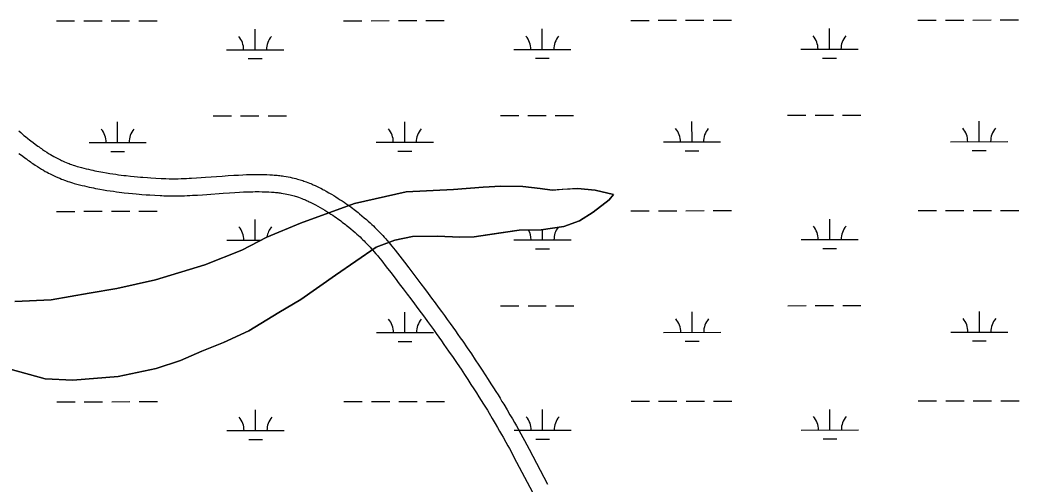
# Model space of a CAD drawing. Extents: x 3297753 to 3335611, y 652252 to 677623.
# Drawn here: x 3320371 to 3322117, y 664089 to 664900 of the extents above; entities that cross this region are included whole.
import ezdxf

# ---------------------------------------------------------------- set-up
doc = ezdxf.new("R2010")
doc.units = 0
for name, color, linetype in [('V-ROAD-CNTR', 7, 'Continuous'), ('V-TOPO-SHOR', 7, 'Continuous'), ('V-WETL-SWMP', 7, 'Continuous')]:
    doc.layers.add(name, color=color, linetype=linetype)

msp = doc.modelspace()

# ---------------------------------------------------------------- linework, layer by layer
at = {"layer": 'V-ROAD-CNTR'}
for points in [[(3320368.5, 664706.2), (3320372, 664703.2), (3320375, 664700.6), (3320377.7, 664698.4), (3320380.1, 664696.4), (3320384.3, 664693), (3320387.5, 664690.4), (3320389.9, 664688.6), (3320393.6, 664685.7), (3320397.4, 664682.9), (3320399.6, 664681.2), (3320401.9, 664679.6), (3320404, 664678.1), (3320406.1, 664676.6), (3320408.1, 664675.2), (3320410, 664673.9), (3320413.8, 664671.3), (3320417.4, 664669), (3320420.8, 664666.9), (3320423.9, 664665), (3320426.9, 664663.3), (3320429.7, 664661.7), (3320432.3, 664660.2), (3320434.8, 664658.9), (3320437.1, 664657.7), (3320439.3, 664656.6), (3320441.3, 664655.6), (3320443.3, 664654.7), (3320445.1, 664653.8), (3320448.5, 664652.3), (3320451.6, 664651), (3320454.3, 664649.9), (3320456.6, 664649), (3320458.7, 664648.2), (3320460.5, 664647.6), (3320463.7, 664646.4), (3320466.2, 664645.6), (3320468, 664645.1), (3320470.8, 664644.2), (3320473.6, 664643.4), (3320478, 664642.2), (3320482.3, 664641.1), (3320486.4, 664640.1), (3320490.4, 664639.1), (3320494.4, 664638.2)], [(3320369, 664666.9), (3320371.6, 664664.8), (3320375.5, 664661.9), (3320379.4, 664658.9), (3320381.9, 664657.1), (3320384.3, 664655.3), (3320386.6, 664653.6), (3320388.9, 664652), (3320391.1, 664650.5), (3320393.2, 664649), (3320397.4, 664646.2), (3320401.3, 664643.7), (3320405, 664641.4), (3320408.5, 664639.2), (3320411.9, 664637.3), (3320415, 664635.5), (3320418, 664633.9), (3320420.8, 664632.4), (3320423.4, 664631), (3320425.9, 664629.7), (3320428.3, 664628.6), (3320430.5, 664627.5), (3320432.6, 664626.5), (3320436.6, 664624.8), (3320440.1, 664623.3), (3320443.2, 664622), (3320445.9, 664621), (3320448.3, 664620.1), (3320450.4, 664619.3), (3320454.1, 664618), (3320457, 664617.1), (3320459.1, 664616.4), (3320462.4, 664615.4), (3320465.6, 664614.5), (3320470.3, 664613.2), (3320474.9, 664612.1), (3320479.3, 664611), (3320483.6, 664609.9), (3320487.7, 664609)], [(3320494.3, 664638.3), (3320498.1, 664637.4), (3320501.8, 664636.6), (3320505.3, 664635.9), (3320508.8, 664635.2), (3320512.1, 664634.6), (3320515.3, 664634), (3320521.7, 664632.9), (3320527.6, 664631.9), (3320533.1, 664631), (3320538.3, 664630.3), (3320543.2, 664629.6), (3320547.8, 664629), (3320552.1, 664628.5), (3320556.1, 664628), (3320563.7, 664627.2), (3320570.3, 664626.5), (3320576.1, 664626), (3320581.2, 664625.6), (3320585.7, 664625.2), (3320593.5, 664624.6), (3320599.4, 664624.2), (3320608.3, 664623.7), (3320617.2, 664623.2), (3320620.1, 664623), (3320623, 664622.9), (3320625.8, 664622.8), (3320631.4, 664622.7), (3320636.8, 664622.7), (3320642.1, 664622.7), (3320647.2, 664622.7), (3320652.2, 664622.9), (3320657.1, 664623), (3320661.8, 664623.2), (3320666.3, 664623.4), (3320670.7, 664623.6), (3320679.4, 664624.1), (3320687.5, 664624.6), (3320695.1, 664625.1), (3320723.9, 664627.3), (3320734.8, 664628), (3320744.3, 664628.6), (3320752.7, 664629.1), (3320760.1, 664629.4), (3320766.6, 664629.7), (3320772.2, 664629.8), (3320777.2, 664629.9), (3320781.6, 664630), (3320785.4, 664630), (3320788.8, 664630), (3320794.6, 664629.9), (3320799, 664629.8), (3320802.3, 664629.7), (3320807.3, 664629.5), (3320812.3, 664629.2), (3320815, 664629), (3320817.6, 664628.8), (3320820.1, 664628.6), (3320822.5, 664628.3), (3320824.9, 664628.1), (3320827.2, 664627.8), (3320829.4, 664627.5), (3320831.6, 664627.2), (3320835.7, 664626.5), (3320839.6, 664625.8), (3320843.2, 664625.1), (3320846.6, 664624.4), (3320849.8, 664623.6), (3320852.7, 664622.9), (3320855.5, 664622.1), (3320858.1, 664621.4), (3320860.5, 664620.7), (3320862.8, 664620), (3320865, 664619.3), (3320867, 664618.6), (3320870.7, 664617.3), (3320873.9, 664616.1), (3320876.8, 664615), (3320879.3, 664614), (3320881.4, 664613.1), (3320883.4, 664612.2), (3320886.6, 664610.8), (3320889.1, 664609.6), (3320891, 664608.7), (3320893.8, 664607.3), (3320896.5, 664605.9), (3320901.4, 664603.3)], [(3320487.8, 664609), (3320491.7, 664608.1), (3320495.6, 664607.3), (3320499.4, 664606.5), (3320503, 664605.8), (3320506.6, 664605.1), (3320510, 664604.4), (3320516.6, 664603.3), (3320522.8, 664602.3), (3320528.6, 664601.4), (3320534.1, 664600.6), (3320539.2, 664599.9), (3320544, 664599.2), (3320548.5, 664598.7), (3320552.7, 664598.2), (3320560.6, 664597.3), (3320567.5, 664596.7), (3320573.5, 664596.1), (3320578.8, 664595.7), (3320583.4, 664595.3), (3320591.4, 664594.7), (3320597.5, 664594.3), (3320606.5, 664593.7), (3320615.6, 664593.2), (3320618.8, 664593.1), (3320621.9, 664593), (3320625, 664592.9), (3320630.9, 664592.7), (3320636.7, 664592.7), (3320642.3, 664592.7), (3320647.8, 664592.7), (3320653, 664592.9), (3320658.1, 664593), (3320663, 664593.2), (3320667.7, 664593.4), (3320672.3, 664593.6), (3320681.2, 664594.1), (3320689.5, 664594.7), (3320697.2, 664595.2), (3320726, 664597.3), (3320736.8, 664598.1), (3320746.1, 664598.7), (3320754.3, 664599.1), (3320761.4, 664599.5), (3320767.6, 664599.7), (3320773, 664599.9), (3320777.7, 664599.9), (3320781.8, 664600), (3320785.4, 664600), (3320788.5, 664600), (3320794, 664599.9), (3320798.1, 664599.8), (3320801.2, 664599.7), (3320805.8, 664599.5), (3320810.4, 664599.3), (3320812.7, 664599.1), (3320815, 664598.9), (3320817.2, 664598.7), (3320819.3, 664598.5), (3320821.4, 664598.3), (3320823.4, 664598), (3320825.3, 664597.8), (3320827.1, 664597.5), (3320830.7, 664596.9), (3320834, 664596.3), (3320837.1, 664595.7), (3320840, 664595.1), (3320842.7, 664594.5), (3320845.2, 664593.8), (3320847.6, 664593.2), (3320849.8, 664592.6), (3320851.9, 664592), (3320853.8, 664591.4), (3320855.6, 664590.8), (3320857.3, 664590.2), (3320860.5, 664589.1), (3320863.3, 664588.1), (3320865.7, 664587.1), (3320867.8, 664586.3), (3320869.6, 664585.5), (3320871.2, 664584.8), (3320874.1, 664583.5), (3320876.2, 664582.5), (3320877.7, 664581.8), (3320880.1, 664580.6), (3320882.5, 664579.3), (3320887.2, 664576.8)], [(3320901.5, 664603.2), (3320906.1, 664600.6), (3320910.6, 664598.1), (3320914.9, 664595.6), (3320919, 664593.1), (3320922.9, 664590.7), (3320926.7, 664588.3), (3320930.4, 664586), (3320933.8, 664583.7), (3320937.2, 664581.5), (3320940.4, 664579.3), (3320943.5, 664577.1), (3320946.4, 664575), (3320949.3, 664572.9), (3320952, 664570.9), (3320954.6, 664568.9), (3320957.1, 664567), (3320959.5, 664565.1), (3320961.9, 664563.3), (3320964.1, 664561.4), (3320968.4, 664557.9), (3320972.4, 664554.5), (3320976.1, 664551.3), (3320979.5, 664548.3), (3320982.7, 664545.4), (3320985.6, 664542.6), (3320988.4, 664540), (3320990.9, 664537.5), (3320993.3, 664535.2), (3320995.5, 664533), (3320997.5, 664530.9), (3321001.3, 664526.9), (3321004.6, 664523.4), (3321007.4, 664520.3), (3321009.9, 664517.5), (3321012, 664515.1), (3321015.7, 664510.8), (3321018.5, 664507.5), (3321020.5, 664505), (3321023.5, 664501.3), (3321026.5, 664497.5), (3321034.7, 664487), (3321042.5, 664476.8), (3321050.1, 664467), (3321057.4, 664457.4), (3321064.4, 664448.2), (3321071.2, 664439.2), (3321077.8, 664430.5), (3321084.1, 664422.1), (3321090.2, 664413.9), (3321096.1, 664406), (3321101.7, 664398.3), (3321107.2, 664390.8), (3321112.4, 664383.6), (3321117.5, 664376.5), (3321122.4, 664369.7), (3321127.1, 664363.1), (3321131.7, 664356.7), (3321136.1, 664350.5), (3321140.3, 664344.4), (3321144.4, 664338.6), (3321152.3, 664327.2), (3321159.6, 664316.5), (3321166.4, 664306.4), (3321172.7, 664297), (3321178.6, 664288.1), (3321184, 664279.7), (3321189.1, 664271.8), (3321193.9, 664264.4), (3321198.3, 664257.4), (3321202.4, 664250.9), (3321206.2, 664244.7), (3321209.8, 664238.9), (3321213.1, 664233.5), (3321216.2, 664228.4), (3321222, 664218.8), (3321226.9, 664210.3), (3321231.3, 664202.9), (3321235, 664196.4), (3321238.3, 664190.7), (3321241.2, 664185.7), (3321246.1, 664176.9), (3321249.7, 664170.2), (3321252.5, 664165.2), (3321256.5, 664157.7), (3321260.5, 664150.2), (3321292.9, 664089.1)], [(3320887, 664576.9), (3320891.4, 664574.5), (3320895.6, 664572.1), (3320899.6, 664569.8), (3320903.5, 664567.5), (3320907.1, 664565.2), (3320910.6, 664563), (3320914, 664560.9), (3320917.2, 664558.7), (3320920.3, 664556.7), (3320923.3, 664554.6), (3320926.1, 664552.6), (3320928.9, 664550.7), (3320931.5, 664548.8), (3320934, 664546.9), (3320936.4, 664545.1), (3320938.8, 664543.3), (3320941, 664541.5), (3320943.1, 664539.8), (3320945.2, 664538.2), (3320949.2, 664534.9), (3320952.9, 664531.8), (3320956.3, 664528.8), (3320959.4, 664526), (3320962.3, 664523.3), (3320965, 664520.8), (3320967.6, 664518.4), (3320969.9, 664516.1), (3320972.1, 664514), (3320974.1, 664511.9), (3320976, 664510), (3320979.5, 664506.3), (3320982.5, 664503.1), (3320985.1, 664500.2), (3320987.4, 664497.7), (3320989.4, 664495.4), (3320992.8, 664491.4), (3320995.4, 664488.4), (3320997.2, 664486.1), (3321000.1, 664482.6), (3321002.9, 664479), (3321010.9, 664468.6), (3321018.7, 664458.5), (3321026.3, 664448.7), (3321033.5, 664439.2), (3321040.5, 664430), (3321047.3, 664421.1), (3321053.8, 664412.5), (3321060.1, 664404.1), (3321066.1, 664396), (3321071.9, 664388.1), (3321077.5, 664380.5), (3321082.9, 664373.1), (3321088.2, 664366), (3321093.2, 664359), (3321098, 664352.3), (3321102.7, 664345.7), (3321107.2, 664339.4), (3321111.6, 664333.2), (3321115.7, 664327.3), (3321119.8, 664321.5), (3321127.6, 664310.2), (3321134.8, 664299.7), (3321141.5, 664289.7), (3321147.7, 664280.4), (3321153.5, 664271.6), (3321158.9, 664263.3), (3321163.9, 664255.6), (3321168.6, 664248.3), (3321172.9, 664241.4), (3321176.9, 664235), (3321180.7, 664228.9), (3321184.2, 664223.2), (3321187.5, 664217.9), (3321190.5, 664212.9), (3321196.2, 664203.4), (3321201.1, 664195.1), (3321205.3, 664187.8), (3321209, 664181.5), (3321212.2, 664175.8), (3321215, 664170.9), (3321219.9, 664162.3), (3321223.5, 664155.8), (3321226.1, 664150.9), (3321230.1, 664143.5), (3321234.1, 664136.1), (3321266.4, 664075.1)]]:
    msp.add_lwpolyline(points, dxfattribs=at)
at = {"layer": 'V-TOPO-SHOR'}
for points in [[(3320861.2, 664545.1), (3320955.2, 664579.2), (3321045.4, 664599.9), (3321128.5, 664604), (3321180.1, 664607.8), (3321210.9, 664609.6), (3321249.4, 664608.8), (3321279.9, 664605.7), (3321301, 664602.9), (3321319.5, 664604.1), (3321345.3, 664605.6), (3321375.7, 664602.8), (3321408.1, 664595.1), (3321400.7, 664585.8), (3321372.6, 664563.9), (3321348.7, 664549), (3321321.3, 664539), (3321281.7, 664533.3), (3321243.2, 664532.6), (3321211.2, 664528), (3321164.2, 664521.1), (3321139.6, 664520.4), (3321100.3, 664522.4), (3321056.8, 664521.7), (3321026, 664515.2), (3320993.2, 664502.9), (3320922.3, 664454.1), (3320861.8, 664411.5), (3320823.2, 664388.8), (3320770.8, 664357), (3320726.5, 664336.3), (3320688.4, 664321.3), (3320651, 664304.8), (3320608.6, 664291), (3320542.4, 664276.9), (3320463, 664270.8), (3320414.9, 664273.2), (3320353.7, 664289.9)], [(3320362, 664408.1), (3320425.1, 664410.7), (3320491.8, 664422.5), (3320539.9, 664430.9), (3320607.7, 664445.8), (3320693.6, 664472.2), (3320758.3, 664497.9), (3320801.9, 664520.6), (3320861.2, 664545.1)]]:
    msp.add_lwpolyline(points, dxfattribs=at)
at = {"layer": 'V-WETL-SWMP'}
for p, q in [((3320434.3, 664898.3), (3320466.3, 664898.3)), ((3320482.3, 664898.3), (3320514.3, 664898.4)), ((3320530.3, 664898.4), (3320562.3, 664898.4)), ((3320578.3, 664898.4), (3320610.3, 664898.5)), ((3320936.2, 664898.8), (3320968.2, 664898.8)), ((3320984.2, 664898.8), (3321016.2, 664898.9)), ((3321032.2, 664898.9), (3321064.2, 664898.9)), ((3321080.2, 664898.9), (3321112.2, 664899)), ((3321438.1, 664899.3), (3321470.1, 664899.3)), ((3321486.1, 664899.4), (3321518.1, 664899.4)), ((3321534.1, 664899.4), (3321566.1, 664899.4)), ((3321582.1, 664899.5), (3321614.1, 664899.5)), ((3321940, 664899.8), (3321972, 664899.9)), ((3321988, 664899.9), (3322020, 664899.9)), ((3322036, 664899.9), (3322068, 664900)), ((3322084, 664900), (3322116, 664900)), ((3320781.7, 664847.9), (3320781.6, 664883.9)), ((3321283.6, 664848.4), (3321283.5, 664884.4)), ((3321785.5, 664848.9), (3321785.4, 664884.9)), ((3320731.7, 664847.8), (3320831.7, 664848)), ((3321233.6, 664848.4), (3321333.6, 664848.5)), ((3321735.5, 664848.9), (3321835.5, 664849)), ((3320769.7, 664832.5), (3320793.7, 664832.5)), ((3321271.6, 664833), (3321295.6, 664833)), ((3321773.5, 664833.5), (3321797.5, 664833.5)), ((3320708.4, 664732.4), (3320740.4, 664732.4)), ((3320756.4, 664732.4), (3320788.4, 664732.5)), ((3320804.4, 664732.5), (3320836.4, 664732.5)), ((3321210.3, 664732.9), (3321242.3, 664732.9)), ((3321258.3, 664733), (3321290.3, 664733)), ((3321306.3, 664733), (3321338.3, 664733)), ((3321712.2, 664733.4), (3321744.2, 664733.4)), ((3321760.2, 664733.5), (3321792.2, 664733.5)), ((3321808.2, 664733.5), (3321840.2, 664733.5)), ((3322047.1, 664687.3), (3322047, 664723.3)), ((3320541.4, 664685.8), (3320541.3, 664721.8)), ((3321043.3, 664686.3), (3321043.2, 664722.3)), ((3321545.2, 664686.8), (3321545.1, 664722.8)), ((3320491.4, 664685.7), (3320591.4, 664685.8)), ((3320993.3, 664686.3), (3321093.3, 664686.4)), ((3321031.3, 664670.9), (3321055.3, 664670.9)), ((3321495.2, 664686.8), (3321595.2, 664686.9)), ((3321533.2, 664671.4), (3321557.2, 664671.4)), ((3321997.1, 664687.3), (3322097.1, 664687.4)), ((3322035.1, 664671.9), (3322059.1, 664671.9)), ((3320529.4, 664670.3), (3320553.4, 664670.4)), ((3321128.5, 664604), (3321045.4, 664599.9)), ((3321180.1, 664607.8), (3321128.5, 664604)), ((3321210.9, 664609.6), (3321180.1, 664607.8)), ((3321249.4, 664608.8), (3321210.9, 664609.6)), ((3321279.9, 664605.7), (3321249.4, 664608.8)), ((3321301, 664602.9), (3321279.9, 664605.7)), ((3321345.3, 664605.6), (3321301, 664602.9)), ((3321375.7, 664602.8), (3321345.3, 664605.6)), ((3321408.1, 664595.1), (3321375.7, 664602.8)), ((3321045.4, 664599.9), (3320955.2, 664579.2)), ((3321372.6, 664563.9), (3321400.7, 664585.8)), ((3321400.7, 664585.8), (3321408.1, 664595.1)), ((3320955.2, 664579.2), (3320861.2, 664545.1)), ((3321438.4, 664566.6), (3321470.4, 664566.7)), ((3321486.4, 664566.7), (3321518.4, 664566.7)), ((3321534.4, 664566.7), (3321566.4, 664566.8)), ((3321582.4, 664566.8), (3321614.4, 664566.8)), ((3321940.4, 664567.1), (3321972.4, 664567.2)), ((3321988.4, 664567.2), (3322020.4, 664567.2)), ((3322036.4, 664567.2), (3322068.4, 664567.3)), ((3322084.4, 664567.3), (3322116.4, 664567.3)), ((3320434.6, 664565.6), (3320466.6, 664565.6)), ((3320482.6, 664565.7), (3320514.6, 664565.7)), ((3320530.6, 664565.7), (3320562.6, 664565.7)), ((3320578.6, 664565.8), (3320610.6, 664565.8)), ((3320782, 664515.2), (3320782, 664551.2)), ((3321321.3, 664539), (3321348.7, 664549)), ((3321348.7, 664549), (3321372.6, 664563.9)), ((3321785.8, 664516.2), (3321785.8, 664552.2)), ((3320861.2, 664545.1), (3320801.9, 664520.6)), ((3321164.2, 664521.1), (3321243.2, 664532.6)), ((3321243.2, 664532.6), (3321281.7, 664533.3)), ((3321281.7, 664533.3), (3321321.3, 664539)), ((3321283.9, 664515.7), (3321283.9, 664533.6)), ((3320732, 664515.2), (3320791.6, 664515.2)), ((3320801.9, 664520.6), (3320758.3, 664497.9)), ((3320993.2, 664502.9), (3321026, 664515.2)), ((3321026, 664515.2), (3321056.8, 664521.7)), ((3321056.8, 664521.7), (3321100.3, 664522.4)), ((3321100.3, 664522.4), (3321139.6, 664520.4)), ((3321139.6, 664520.4), (3321164.2, 664521.1)), ((3321233.9, 664515.7), (3321333.9, 664515.8)), ((3321735.8, 664516.2), (3321835.8, 664516.3)), ((3320758.3, 664497.9), (3320693.6, 664472.2)), ((3320922.3, 664454.1), (3320993.2, 664502.9)), ((3321271.9, 664500.3), (3321295.9, 664500.3)), ((3321773.8, 664500.8), (3321797.8, 664500.8)), ((3320693.6, 664472.2), (3320607.7, 664445.8)), ((3320607.7, 664445.8), (3320539.9, 664430.9)), ((3320861.8, 664411.5), (3320922.3, 664454.1)), ((3320539.9, 664430.9), (3320491.8, 664422.5)), ((3320425.1, 664410.7), (3320362, 664408.1)), ((3320491.8, 664422.5), (3320425.1, 664410.7)), ((3320823.2, 664388.8), (3320861.8, 664411.5)), ((3321210.6, 664400.2), (3321242.6, 664400.3)), ((3321258.6, 664400.3), (3321290.6, 664400.3)), ((3321306.6, 664400.3), (3321338.6, 664400.4)), ((3321712.5, 664400.7), (3321744.5, 664400.8)), ((3321760.5, 664400.8), (3321792.5, 664400.8)), ((3321808.5, 664400.8), (3321840.5, 664400.9)), ((3320770.8, 664357), (3320823.2, 664388.8)), ((3321043.6, 664353.6), (3321043.6, 664389.6)), ((3321545.5, 664354.1), (3321545.5, 664390.1)), ((3322047.4, 664354.7), (3322047.4, 664390.7)), ((3320726.5, 664336.3), (3320770.8, 664357)), ((3320993.6, 664353.6), (3321093.6, 664353.7)), ((3321495.5, 664354.1), (3321595.5, 664354.2)), ((3321997.4, 664354.6), (3322097.4, 664354.7)), ((3322035.4, 664339.2), (3322059.4, 664339.2)), ((3320688.4, 664321.3), (3320726.5, 664336.3)), ((3321031.6, 664338.2), (3321055.6, 664338.2)), ((3321533.5, 664338.7), (3321557.5, 664338.7)), ((3320608.6, 664291), (3320651, 664304.8)), ((3320651, 664304.8), (3320688.4, 664321.3)), ((3320353.7, 664289.9), (3320414.9, 664273.2)), ((3320542.4, 664276.9), (3320608.6, 664291)), ((3320414.9, 664273.2), (3320463, 664270.8)), ((3320463, 664270.8), (3320542.4, 664276.9)), ((3321582.8, 664234.1), (3321614.8, 664234.1)), ((3321940.7, 664234.5), (3321972.7, 664234.5)), ((3321988.7, 664234.5), (3322020.7, 664234.6)), ((3322036.7, 664234.6), (3322068.7, 664234.6)), ((3322084.7, 664234.6), (3322116.7, 664234.6)), ((3320435, 664232.9), (3320467, 664233)), ((3320483, 664233), (3320515, 664233)), ((3320531, 664233), (3320563, 664233.1)), ((3320579, 664233.1), (3320611, 664233.1)), ((3320782.3, 664182.5), (3320782.3, 664218.5)), ((3320936.9, 664233.4), (3320968.9, 664233.5)), ((3320984.9, 664233.5), (3321016.9, 664233.5)), ((3321032.9, 664233.5), (3321064.9, 664233.6)), ((3321080.9, 664233.6), (3321112.9, 664233.6)), ((3321284.2, 664183.1), (3321284.2, 664219.1)), ((3321438.8, 664234), (3321470.8, 664234)), ((3321486.8, 664234), (3321518.8, 664234)), ((3321534.8, 664234.1), (3321566.8, 664234.1)), ((3321786.2, 664183.6), (3321786.1, 664219.6)), ((3320732.3, 664182.5), (3320832.3, 664182.6)), ((3321234.2, 664183), (3321334.2, 664183.1)), ((3321736.2, 664183.5), (3321836.2, 664183.6)), ((3320770.4, 664167.1), (3320794.4, 664167.1)), ((3321272.3, 664167.6), (3321296.3, 664167.6)), ((3321774.2, 664168.1), (3321798.2, 664168.2))]:
    msp.add_line(p, q, dxfattribs=at)
for centre, start, end in [((3320726.4, 664848.3), 359.2865, 40.8301), ((3320836.9, 664848.4), 139.2865, 180.8301), ((3321228.3, 664848.8), 359.2865, 40.8301), ((3321338.8, 664848.9), 139.2865, 180.8301), ((3321730.2, 664849.3), 359.2865, 40.8301), ((3321840.7, 664849.5), 139.2865, 180.8301), ((3320486.1, 664686.2), 359.2865, 40.8301), ((3320596.6, 664686.3), 139.2865, 180.8301), ((3320988, 664686.7), 359.2865, 40.8301), ((3321098.5, 664686.8), 139.2865, 180.8301), ((3321489.9, 664687.2), 359.2865, 40.8301), ((3321600.4, 664687.3), 139.2865, 180.8301), ((3321991.8, 664687.7), 359.2865, 40.8301), ((3322102.3, 664687.9), 139.2865, 180.8301), ((3320726.8, 664515.6), 359.2865, 40.8301), ((3320837.2, 664515.8), 139.2865, 171.8324), ((3321228.7, 664516.2), 359.2865, 28.313), ((3321339.2, 664516.3), 142.9519, 180.8301), ((3321730.6, 664516.7), 359.2865, 40.8301), ((3321841.1, 664516.8), 139.2865, 180.8301), ((3320988.4, 664354), 359.2865, 40.8301), ((3321098.8, 664354.2), 139.2865, 180.8301), ((3321490.3, 664354.6), 359.2865, 40.8301), ((3321600.8, 664354.7), 139.2865, 180.8301), ((3321992.2, 664355.1), 359.2865, 40.8301), ((3322102.7, 664355.2), 139.2865, 180.8301), ((3320727.1, 664183), 359.2865, 40.8301), ((3320837.6, 664183.1), 139.2865, 180.8301), ((3321229, 664183.5), 359.2865, 40.8301), ((3321339.5, 664183.6), 139.2865, 180.8301), ((3321730.9, 664184), 359.2865, 40.8301), ((3321841.4, 664184.1), 139.2865, 180.8301)]:
    msp.add_arc(centre, 35.2, start, end, dxfattribs=at)

doc.saveas('drawing.dxf')
